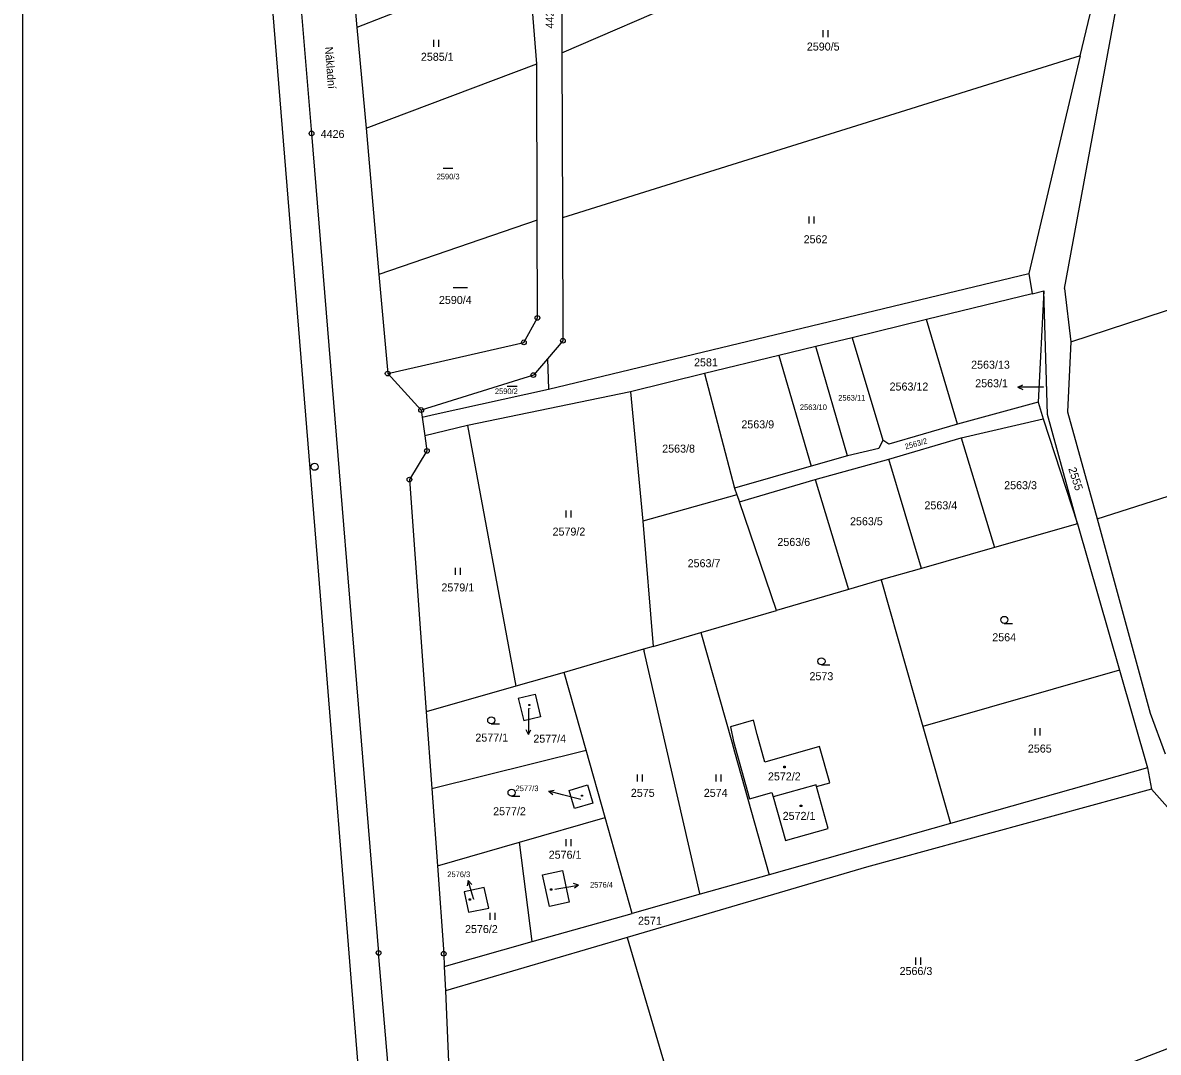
# Model space of a CAD drawing. Extents: x -468021 to -466942, y -1130484 to -1128584.
# Drawn here: x -468020.6 to -467779.5, y -1129606.5 to -1129387.9 of the extents above; entities that cross this region are included whole.
import ezdxf

# ---------------------------------------------------------------- set-up
doc = ezdxf.new("R2010")
doc.units = 0
doc.layers.add('Default', color=7, linetype='Continuous')
doc.layers.add('DKM', color=7, linetype='Continuous')

msp = doc.modelspace()

# ---------------------------------------------------------------- linework, layer by layer
at = {"layer": 'Default'}
msp.add_lwpolyline([(-468020.6, -1128583.91), (-466941.68, -1128583.91), (-466941.68, -1130484.41), (-468020.6, -1130484.41)], close=True, dxfattribs=at)
at = {"layer": 'DKM'}
for p, q in [((-467906.29, -1129333.6), (-467906.11, -1129394.27)), ((-467969.82, -1129357.62), (-467958.06, -1129501.7)), ((-467951.5, -1129366.57), (-467949.67, -1129388.88)), ((-467796.09, -1129394.95), (-467789.11, -1129366.1)), ((-467962.65, -1129370.66), (-467959.27, -1129411.41)), ((-467799.37, -1129444.33), (-467785.79, -1129370.24)), ((-467913.25, -1129374.67), (-467949.67, -1129388.88)), ((-467911.42, -1129396.6), (-467913.25, -1129374.67)), ((-467906.11, -1129394.27), (-467868.63, -1129378.08)), ((-467949.67, -1129388.88), (-467947.7, -1129410.28)), ((-467850.66, -1129390.97), (-467850.66, -1129389.47)), ((-467849.66, -1129389.47), (-467849.66, -1129390.97)), ((-467933.29, -1129393.02), (-467933.29, -1129391.52)), ((-467932.29, -1129391.52), (-467932.29, -1129393.02)), ((-467906.11, -1129394.27), (-467906, -1129429.34)), ((-467796.09, -1129394.95), (-467906, -1129429.34)), ((-467796.09, -1129394.95), (-467806.97, -1129441.16)), ((-467947.7, -1129410.28), (-467911.42, -1129396.6)), ((-467911.36, -1129429.81), (-467911.42, -1129396.6)), ((-467959.27, -1129411.41), (-467945.04, -1129585.42)), ((-467947.7, -1129410.28), (-467944.97, -1129441.32)), ((-467931.36, -1129418.75), (-467929.26, -1129418.75)), ((-467853.62, -1129430.55), (-467853.62, -1129429.05)), ((-467852.62, -1129429.05), (-467852.62, -1129430.55)), ((-467911.36, -1129429.81), (-467944.97, -1129441.32)), ((-467911.33, -1129450.56), (-467911.36, -1129429.81)), ((-467906, -1129429.34), (-467905.92, -1129455.42)), ((-467798.07, -1129455.66), (-467731.68, -1129433.88)), ((-467944.97, -1129441.32), (-467943.11, -1129462.39)), ((-467908.93, -1129465.69), (-467806.97, -1129441.16)), ((-467806.97, -1129441.16), (-467806.29, -1129445.45)), ((-467929.18, -1129444.09), (-467926.18, -1129444.09)), ((-467806.29, -1129445.45), (-467828.74, -1129450.92)), ((-467806.29, -1129445.45), (-467803.79, -1129444.84)), ((-467803.79, -1129444.84), (-467804.98, -1129468.45)), ((-467803.03, -1129471.05), (-467803.79, -1129444.84)), ((-467799.37, -1129444.33), (-467798.07, -1129455.66)), ((-467914.19, -1129455.76), (-467911.33, -1129450.56)), ((-467828.74, -1129450.92), (-467844.49, -1129454.77)), ((-467822.11, -1129473.15), (-467828.74, -1129450.92)), ((-467943.11, -1129462.39), (-467914.19, -1129455.76)), ((-467905.92, -1129455.42), (-467909.19, -1129459.24)), ((-467844.49, -1129454.77), (-467852.22, -1129456.65)), ((-467844.49, -1129454.77), (-467838.01, -1129476.55)), ((-467798.07, -1129455.66), (-467798.74, -1129470.51)), ((-467852.22, -1129456.65), (-467860.08, -1129458.57)), ((-467845.48, -1129479.84), (-467852.22, -1129456.65)), ((-467909.19, -1129459.24), (-467912.17, -1129462.71)), ((-467909.19, -1129459.24), (-467908.93, -1129465.69)), ((-467860.08, -1129458.57), (-467875.81, -1129462.41)), ((-467860.08, -1129458.57), (-467853.22, -1129482.04)), ((-467943.11, -1129462.39), (-467936, -1129470.13)), ((-467912.17, -1129462.71), (-467936, -1129470.13)), ((-467875.81, -1129462.41), (-467891.58, -1129466.25)), ((-467875.81, -1129462.41), (-467869.5, -1129486.75)), ((-467917.74, -1129465.06), (-467915.64, -1129465.06)), ((-467809.28, -1129465.3), (-467808.28, -1129464.8)), ((-467806.28, -1129465.3), (-467809.28, -1129465.3)), ((-467809.28, -1129465.3), (-467808.28, -1129465.8)), ((-467803.88, -1129465.3), (-467806.28, -1129465.3)), ((-467792.49, -1129493.25), (-467704.99, -1129465.38)), ((-467933.02, -1129471.04), (-467908.93, -1129465.69)), ((-467891.58, -1129466.25), (-467926.16, -1129473.39)), ((-467891.58, -1129466.25), (-467888.9, -1129493.77)), ((-467936, -1129470.13), (-467935.79, -1129471.67)), ((-467804.98, -1129468.45), (-467822.11, -1129473.15)), ((-467804.98, -1129468.45), (-467803.9, -1129472)), ((-467935.79, -1129471.67), (-467933.02, -1129471.04)), ((-467935.79, -1129471.67), (-467935.24, -1129475.62)), ((-467821.31, -1129476.01), (-467803.9, -1129472)), ((-467803.9, -1129472), (-467796.63, -1129494.3)), ((-467796.63, -1129494.3), (-467803.03, -1129471.05)), ((-467798.74, -1129470.51), (-467792.49, -1129493.25)), ((-467926.16, -1129473.39), (-467935.24, -1129475.62)), ((-467926.16, -1129473.39), (-467915.88, -1129528.75)), ((-467822.11, -1129473.15), (-467836.7, -1129477.41)), ((-467935.24, -1129475.62), (-467934.79, -1129478.83)), ((-467838.01, -1129476.55), (-467838.81, -1129478.29)), ((-467836.7, -1129477.41), (-467838.01, -1129476.55)), ((-467836.73, -1129480.6), (-467821.31, -1129476.01)), ((-467821.31, -1129476.01), (-467814.29, -1129499.36)), ((-467934.79, -1129478.83), (-467938.5, -1129484.9)), ((-467845.48, -1129479.84), (-467853.22, -1129482.04)), ((-467838.81, -1129478.29), (-467845.48, -1129479.84)), ((-467853.22, -1129482.04), (-467869.5, -1129486.75)), ((-467852.31, -1129484.91), (-467836.73, -1129480.6)), ((-467829.76, -1129503.77), (-467836.73, -1129480.6)), ((-467938.5, -1129484.9), (-467934.93, -1129534.23)), ((-467869.5, -1129486.75), (-467868.96, -1129488.17)), ((-467868.42, -1129489.6), (-467852.31, -1129484.91)), ((-467852.31, -1129484.91), (-467845.25, -1129508.24)), ((-467868.96, -1129488.17), (-467888.9, -1129493.77)), ((-467868.96, -1129488.17), (-467868.42, -1129489.6)), ((-467905.19, -1129492.98), (-467905.19, -1129491.48)), ((-467904.19, -1129491.48), (-467904.19, -1129492.98)), ((-467860.58, -1129512.7), (-467868.42, -1129489.6)), ((-467888.9, -1129493.77), (-467886.75, -1129520.32)), ((-467796.63, -1129494.3), (-467814.29, -1129499.36)), ((-467796.63, -1129494.3), (-467787.74, -1129525.36)), ((-467792.49, -1129493.25), (-467781.21, -1129534.53)), ((-467814.29, -1129499.36), (-467829.76, -1129503.77)), ((-467958.06, -1129501.7), (-467948.56, -1129620.46)), ((-467928.69, -1129505.16), (-467928.69, -1129503.66)), ((-467927.69, -1129503.66), (-467927.69, -1129505.16)), ((-467829.76, -1129503.77), (-467838.3, -1129506.22)), ((-467838.3, -1129506.22), (-467845.25, -1129508.24)), ((-467838.3, -1129506.22), (-467829.45, -1129537.32)), ((-467845.25, -1129508.24), (-467860.58, -1129512.7)), ((-467876.61, -1129517.35), (-467860.58, -1129512.7)), ((-467812.18, -1129515.45), (-467810.43, -1129515.45)), ((-467886.75, -1129520.32), (-467876.61, -1129517.35)), ((-467876.61, -1129517.35), (-467870.06, -1129540.6)), ((-467888.78, -1129520.91), (-467905.64, -1129525.86)), ((-467886.75, -1129520.32), (-467888.78, -1129520.91)), ((-467888.78, -1129520.91), (-467888.67, -1129521.37)), ((-467876.82, -1129572.79), (-467888.67, -1129521.37)), ((-467851, -1129524.25), (-467849.25, -1129524.25)), ((-467787.74, -1129525.36), (-467829.45, -1129537.32)), ((-467787.74, -1129525.36), (-467781.78, -1129546.15)), ((-467905.64, -1129525.86), (-467915.88, -1129528.75)), ((-467900.96, -1129542.39), (-467905.64, -1129525.86)), ((-467915.88, -1129528.75), (-467934.93, -1129534.23)), ((-467915.41, -1129531.33), (-467911.8, -1129530.45)), ((-467911.8, -1129530.45), (-467910.68, -1129535.32)), ((-467915.41, -1129531.33), (-467914.23, -1129536.15)), ((-467913.13, -1129532.66), (-467912.92, -1129532.66)), ((-467913.13, -1129532.87), (-467913.13, -1129532.66)), ((-467912.92, -1129532.87), (-467913.13, -1129532.87)), ((-467912.92, -1129532.66), (-467912.92, -1129532.87)), ((-467934.93, -1129534.23), (-467933.75, -1129550.53)), ((-467910.68, -1129535.32), (-467914.23, -1129536.15)), ((-467913.18, -1129533.54), (-467913.18, -1129536.07)), ((-467781.21, -1129534.53), (-467778.05, -1129543.18)), ((-467921.13, -1129536.78), (-467919.38, -1129536.78)), ((-467913.18, -1129536.07), (-467913.18, -1129539.07)), ((-467829.45, -1129537.32), (-467823.58, -1129557.94)), ((-467805.66, -1129539.23), (-467805.66, -1129537.73)), ((-467804.66, -1129537.73), (-467804.66, -1129539.23)), ((-467913.18, -1129539.07), (-467913.68, -1129538.07)), ((-467913.18, -1129539.07), (-467912.68, -1129538.07)), ((-467933.75, -1129550.53), (-467900.96, -1129542.39)), ((-467896.93, -1129556.65), (-467900.96, -1129542.39)), ((-467870.06, -1129540.6), (-467869.45, -1129542.75)), ((-467869.45, -1129542.75), (-467863.79, -1129562.86)), ((-467859, -1129545.79), (-467858.7, -1129545.79)), ((-467859, -1129546.09), (-467859, -1129545.79)), ((-467858.7, -1129546.09), (-467859, -1129546.09)), ((-467858.7, -1129545.79), (-467858.7, -1129546.09)), ((-467781.78, -1129546.15), (-467823.58, -1129557.94)), ((-467781.78, -1129546.15), (-467780.93, -1129550.66)), ((-467904.57, -1129550.91), (-467900.69, -1129549.75)), ((-467900.69, -1129549.75), (-467899.54, -1129553.63)), ((-467890.1, -1129549.05), (-467890.1, -1129547.55)), ((-467889.1, -1129547.55), (-467889.1, -1129549.05)), ((-467873.39, -1129549.05), (-467873.39, -1129547.55)), ((-467872.39, -1129547.55), (-467872.39, -1129549.05)), ((-467933.75, -1129550.53), (-467932.56, -1129566.92)), ((-467916.81, -1129552.15), (-467915.06, -1129552.15)), ((-467908.86, -1129551.06), (-467907.77, -1129550.83)), ((-467905.96, -1129551.82), (-467908.86, -1129551.06)), ((-467908.86, -1129551.06), (-467908.02, -1129551.8)), ((-467902.13, -1129552.82), (-467905.96, -1129551.82)), ((-467903.41, -1129554.77), (-467904.57, -1129550.91)), ((-467901.95, -1129551.91), (-467901.74, -1129551.91)), ((-467901.95, -1129552.12), (-467901.95, -1129551.91)), ((-467901.74, -1129552.12), (-467901.95, -1129552.12)), ((-467901.74, -1129551.91), (-467901.74, -1129552.12)), ((-467780.93, -1129550.66), (-467841.44, -1129567.22)), ((-467771.95, -1129560.75), (-467780.93, -1129550.66)), ((-467899.54, -1129553.63), (-467903.41, -1129554.77)), ((-467861.28, -1129552.3), (-467858.67, -1129561.58)), ((-467855.51, -1129554.04), (-467855.21, -1129554.04)), ((-467855.51, -1129554.34), (-467855.51, -1129554.04)), ((-467855.21, -1129554.34), (-467855.51, -1129554.34)), ((-467855.21, -1129554.04), (-467855.21, -1129554.34)), ((-467915.11, -1129561.89), (-467896.93, -1129556.65)), ((-467891.18, -1129577.04), (-467896.93, -1129556.65)), ((-467823.58, -1129557.94), (-467862.1, -1129568.84)), ((-467932.56, -1129566.92), (-467915.11, -1129561.89)), ((-467912.41, -1129583.03), (-467915.11, -1129561.89)), ((-467905.21, -1129562.76), (-467905.21, -1129561.26)), ((-467904.21, -1129561.26), (-467904.21, -1129562.76)), ((-467863.79, -1129562.86), (-467862.1, -1129568.84)), ((-467932.56, -1129566.92), (-467931.21, -1129585.59)), ((-467910.22, -1129568.83), (-467906.02, -1129567.9)), ((-467908.75, -1129575.57), (-467910.22, -1129568.83)), ((-467906.02, -1129567.9), (-467904.56, -1129574.64)), ((-467841.44, -1129567.22), (-467892.26, -1129582.14)), ((-467862.1, -1129568.84), (-467876.78, -1129572.98)), ((-467922.61, -1129571.54), (-467926.87, -1129572.47)), ((-467926.03, -1129570.07), (-467926.23, -1129571.17)), ((-467925.18, -1129572.95), (-467926.03, -1129570.07)), ((-467926.03, -1129570.07), (-467925.27, -1129570.89)), ((-467921.63, -1129575.89), (-467922.61, -1129571.54)), ((-467907.59, -1129571.91), (-467905.53, -1129571.55)), ((-467905.53, -1129571.55), (-467902.58, -1129571.03)), ((-467902.58, -1129571.03), (-467903.65, -1129570.71)), ((-467902.58, -1129571.03), (-467903.47, -1129571.7)), ((-467926.87, -1129572.47), (-467925.96, -1129576.8)), ((-467925.8, -1129573.95), (-467925.5, -1129573.95)), ((-467925.8, -1129574.25), (-467925.8, -1129573.95)), ((-467925.5, -1129573.95), (-467925.5, -1129574.25)), ((-467924.85, -1129574.05), (-467925.18, -1129572.95)), ((-467908.54, -1129571.81), (-467908.24, -1129571.81)), ((-467908.54, -1129572.11), (-467908.54, -1129571.81)), ((-467908.24, -1129572.11), (-467908.54, -1129572.11)), ((-467908.24, -1129571.81), (-467908.24, -1129572.11)), ((-467876.78, -1129572.98), (-467891.18, -1129577.04)), ((-467876.78, -1129572.98), (-467876.82, -1129572.79)), ((-467925.96, -1129576.8), (-467921.63, -1129575.89)), ((-467925.5, -1129574.25), (-467925.8, -1129574.25)), ((-467904.56, -1129574.64), (-467908.75, -1129575.57)), ((-467921.36, -1129578.41), (-467921.36, -1129576.91)), ((-467920.36, -1129576.91), (-467920.36, -1129578.41)), ((-467912.41, -1129583.03), (-467891.18, -1129577.04)), ((-467931.09, -1129588.3), (-467912.41, -1129583.03)), ((-467892.26, -1129582.14), (-467930.86, -1129593.48)), ((-467892.26, -1129582.14), (-467877.54, -1129632.02)), ((-467939.93, -1129646.03), (-467945.04, -1129585.42)), ((-467931.21, -1129585.59), (-467931.09, -1129588.3)), ((-467931.09, -1129588.3), (-467930.86, -1129593.48)), ((-467831, -1129587.92), (-467831, -1129586.42)), ((-467830, -1129586.42), (-467830, -1129587.92)), ((-467930.86, -1129593.48), (-467928.64, -1129643.26)), ((-467763.37, -1129600.27), (-467790.98, -1129610.98))]:
    msp.add_line(p, q, dxfattribs=at)
for points in [[(-467852.06, -1129550.1), (-467849.24, -1129549.32), (-467851.4, -1129541.6), (-467863.06, -1129544.92), (-467864.66, -1129539.05), (-467865.46, -1129536.01), (-467870.32, -1129537.41), (-467869.7, -1129540.5), (-467866.29, -1129552.71)], [(-467852.06, -1129550.1), (-467852.15, -1129549.72), (-467861.28, -1129552.3)], [(-467866.29, -1129552.71), (-467861.53, -1129551.38), (-467861.28, -1129552.3)], [(-467858.67, -1129561.58), (-467849.57, -1129559.03), (-467852.06, -1129550.1)]]:
    msp.add_lwpolyline(points, dxfattribs=at)
for centre, radius in [((-467959.27, -1129411.41), 0.5), ((-467959.27, -1129411.41), 0.01), ((-467911.33, -1129450.56), 0.5), ((-467911.33, -1129450.56), 0.01), ((-467914.19, -1129455.76), 0.5), ((-467914.19, -1129455.76), 0.01), ((-467905.92, -1129455.42), 0.5), ((-467905.92, -1129455.42), 0.01), ((-467943.11, -1129462.39), 0.5), ((-467943.11, -1129462.39), 0.01), ((-467912.17, -1129462.71), 0.5), ((-467912.17, -1129462.71), 0.01), ((-467936, -1129470.13), 0.5), ((-467936, -1129470.13), 0.01), ((-467934.79, -1129478.83), 0.5), ((-467934.79, -1129478.83), 0.01), ((-467958.64, -1129482.18), 0.75), ((-467958.64, -1129482.18), 0.01), ((-467938.5, -1129484.9), 0.5), ((-467938.5, -1129484.9), 0.01), ((-467812.18, -1129514.7), 0.75), ((-467851, -1129523.5), 0.75), ((-467921.13, -1129536.03), 0.75), ((-467916.81, -1129551.4), 0.75), ((-467945.04, -1129585.42), 0.5), ((-467945.04, -1129585.42), 0.01), ((-467931.21, -1129585.59), 0.5), ((-467931.21, -1129585.59), 0.01)]:
    msp.add_circle(centre, radius, dxfattribs=at)

# ---------------------------------------------------------------- texts
for s, height, rotation, p in [('4428', 1.7, 90, (-467907.84, -1129389.11)), ('Nákladní', 1.7, 274.2196, (-467956.44, -1129393.05)), ('2563/2', 1.19, 15.8341, (-467833.12, -1129478.53)), ('2555', 1.7, 288.0904, (-467798.62, -1129482.6))]:
    msp.add_text(s, height=height, rotation=rotation, dxfattribs=at).set_placement(p)
for s, height, p in [('2590/5', 1.7, (-467854.11, -1129393.8)), ('2585/1', 1.7, (-467936.06, -1129395.97)), ('4426', 1.7, (-467957.34, -1129412.36)), ('2590/3', 1.19, (-467932.71, -1129421.15)), ('2562', 1.7, (-467854.79, -1129434.72)), ('2590/4', 1.7, (-467932.23, -1129447.61)), ('2581', 1.7, (-467878.06, -1129460.86)), ('2563/13', 1.7, (-467819.23, -1129461.36)), ('2563/12', 1.7, (-467836.54, -1129466)), ('2563/1', 1.7, (-467818.36, -1129465.3)), ('2563/1', 0.1, (-467803.88, -1129465.3)), ('2590/2', 1.19, (-467920.35, -1129466.75)), ('2563/11', 1.19, (-467847.45, -1129468.13)), ('2563/10', 1.19, (-467855.6, -1129470.14)), ('2563/9', 1.7, (-467868.01, -1129474.03)), ('2563/8', 1.7, (-467884.82, -1129479.18)), ('2563/3', 1.7, (-467812.21, -1129486.95)), ('2563/4', 1.7, (-467829.14, -1129491.22)), ('2563/5', 1.7, (-467844.94, -1129494.61)), ('2579/2', 1.7, (-467908.1, -1129496.8)), ('2563/6', 1.7, (-467860.36, -1129499)), ('2563/7', 1.7, (-467879.42, -1129503.52)), ('2579/1', 1.7, (-467931.7, -1129508.66)), ('2564', 1.7, (-467814.74, -1129519.24)), ('2573', 1.7, (-467853.55, -1129527.51)), ('2577/4', 0.1, (-467913.18, -1129533.54)), ('2577/1', 1.7, (-467924.49, -1129540.55)), ('2577/4', 1.7, (-467912.18, -1129540.77)), ('2565', 1.7, (-467807.18, -1129542.88)), ('2572/2', 1.7, (-467862.37, -1129548.79)), ('2577/3', 1.19, (-467915.96, -1129551.07)), ('2575', 1.7, (-467891.48, -1129552.28)), ('2574', 1.7, (-467875.99, -1129552.28)), ('2577/2', 1.7, (-467920.72, -1129556.19)), ('2577/3', 0.1, (-467902.13, -1129552.82)), ('2572/1', 1.7, (-467859.24, -1129557.17)), ('2576/1', 1.7, (-467908.92, -1129565.42)), ('2576/3', 1.19, (-467930.45, -1129569.33)), ('2576/4', 1.19, (-467900.14, -1129571.54)), ('2576/3', 0.1, (-467924.85, -1129574.05)), ('2576/4', 0.1, (-467907.59, -1129571.91)), ('2571', 1.7, (-467889.96, -1129579.44)), ('2576/2', 1.7, (-467926.69, -1129581.21)), ('2566/3', 1.7, (-467834.42, -1129590.12))]:
    msp.add_text(s, height=height, dxfattribs=at).set_placement(p)

doc.saveas('drawing.dxf')
